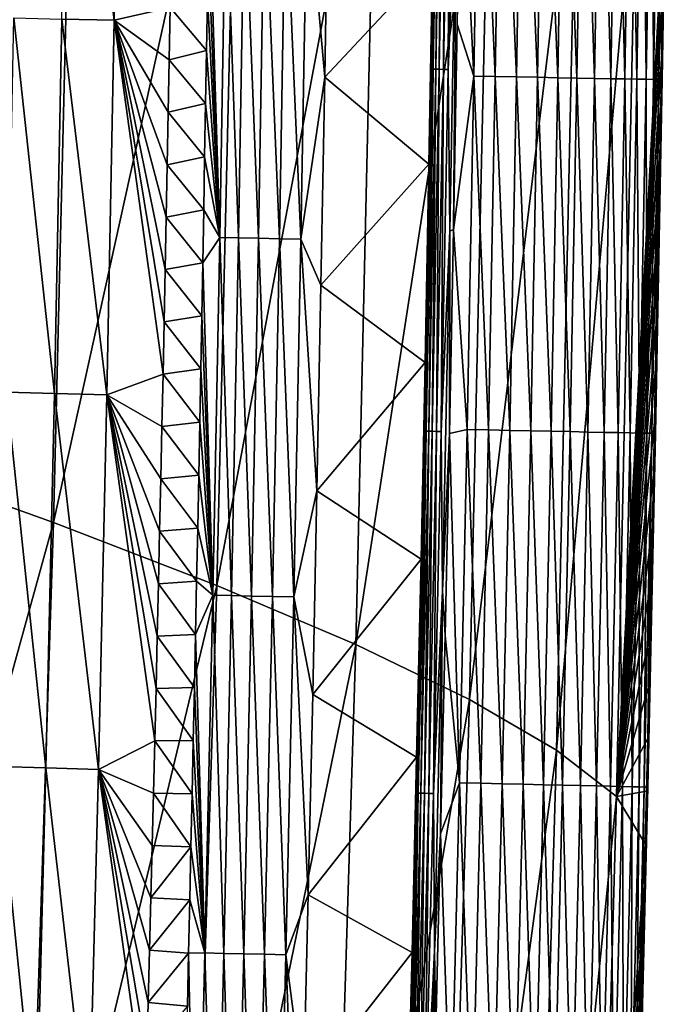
# Model space of a CAD drawing. Header units: millimetres. Extents: x -300 to 300, y -500 to 500.
# Tile 526 of 656: x 285 to 299, y -90 to -69. Entities that reach past the tile are written whole.
import ezdxf

# ---------------------------------------------------------------- set-up
doc = ezdxf.new("R2010")
doc.units = ezdxf.units.MM
doc.header["$LTSCALE"] = 81.481481
for name, color, linetype in [('19', 7, 'CONTINUOUS'), ('23', 7, 'CONTINUOUS'), ('26', 7, 'CONTINUOUS'), ('27', 7, 'CONTINUOUS'), ('29', 7, 'CONTINUOUS'), ('30', 7, 'CONTINUOUS'), ('32', 7, 'CONTINUOUS')]:
    doc.layers.add(name, color=color, linetype=linetype)

msp = doc.modelspace()

# ---------------------------------------------------------------- linework, layer by layer
at = {"layer": '19', "color": 7, "linetype": 'CONTINUOUS'}
for points in [[(282.11, -78.382, 34.257), (286.609, -60.705, 30.606), (282.576, -59.594, 34.215), (282.11, -78.382, 34.257)], [(286.145, -79.83, 30.645), (286.609, -60.705, 30.606), (282.11, -78.382, 34.257), (286.145, -79.83, 30.645)], [(286.145, -79.83, 30.645), (290.131, -61.751, 26.805), (286.609, -60.705, 30.606), (286.145, -79.83, 30.645)], [(289.671, -81.193, 26.839), (290.131, -61.751, 26.805), (286.145, -79.83, 30.645), (289.671, -81.193, 26.839)], [(289.671, -81.193, 26.839), (293.123, -62.732, 22.805), (290.131, -61.751, 26.805), (289.671, -81.193, 26.839)], [(292.668, -82.468, 22.835), (293.123, -62.732, 22.805), (289.671, -81.193, 26.839), (292.668, -82.468, 22.835)], [(292.668, -82.468, 22.835), (295.564, -63.646, 18.602), (293.123, -62.732, 22.805), (292.668, -82.468, 22.835)], [(295.117, -83.653, 18.627), (295.564, -63.646, 18.602), (292.668, -82.468, 22.835), (295.117, -83.653, 18.627)], [(295.117, -83.653, 18.627), (297.436, -64.491, 14.191), (295.564, -63.646, 18.602), (295.117, -83.653, 18.627)], [(296.999, -84.747, 14.21), (297.436, -64.491, 14.191), (295.117, -83.653, 18.627), (296.999, -84.747, 14.21)], [(296.999, -84.747, 14.21), (298.72, -65.265, 9.567), (297.436, -64.491, 14.191), (296.999, -84.747, 14.21)], [(298.295, -85.747, 9.579), (298.72, -65.265, 9.567), (296.999, -84.747, 14.21), (298.295, -85.747, 9.579)], [(298.72, -65.265, 9.567), (298.295, -85.747, 9.579), (299.327, -66.268, 5.478), (298.72, -65.265, 9.567)], [(299.327, -66.268, 5.478), (298.295, -85.747, 9.579), (299.307, -67.408, 5.479), (299.327, -66.268, 5.478)], [(299.307, -67.408, 5.479), (298.295, -85.747, 9.579), (299.287, -68.548, 5.481), (299.307, -67.408, 5.479)], [(299.287, -68.548, 5.481), (298.295, -85.747, 9.579), (299.267, -69.688, 5.482), (299.287, -68.548, 5.481)], [(299.267, -69.688, 5.482), (298.295, -85.747, 9.579), (299.246, -70.828, 5.483), (299.267, -69.688, 5.482)], [(299.246, -70.828, 5.483), (298.295, -85.747, 9.579), (299.225, -71.968, 5.484), (299.246, -70.828, 5.483)], [(299.225, -71.968, 5.484), (298.295, -85.747, 9.579), (299.203, -73.107, 5.486), (299.225, -71.968, 5.484)], [(299.203, -73.107, 5.486), (298.295, -85.747, 9.579), (299.181, -74.246, 5.487), (299.203, -73.107, 5.486)], [(299.181, -74.246, 5.487), (298.295, -85.747, 9.579), (299.159, -75.385, 5.489), (299.181, -74.246, 5.487)], [(299.159, -75.385, 5.489), (298.295, -85.747, 9.579), (299.136, -76.524, 5.49), (299.159, -75.385, 5.489)], [(299.136, -76.524, 5.49), (298.295, -85.747, 9.579), (299.113, -77.663, 5.491), (299.136, -76.524, 5.49)], [(299.113, -77.663, 5.491), (298.295, -85.747, 9.579), (299.089, -78.802, 5.493), (299.113, -77.663, 5.491)], [(281.501, -96.642, 34.31), (286.145, -79.83, 30.645), (282.11, -78.382, 34.257), (281.501, -96.642, 34.31)], [(299.089, -78.802, 5.493), (298.295, -85.747, 9.579), (299.065, -79.941, 5.494), (299.089, -78.802, 5.493)], [(285.539, -98.411, 30.694), (286.145, -79.83, 30.645), (281.501, -96.642, 34.31), (285.539, -98.411, 30.694)], [(285.539, -98.411, 30.694), (289.671, -81.193, 26.839), (286.145, -79.83, 30.645), (285.539, -98.411, 30.694)], [(299.065, -79.941, 5.494), (298.295, -85.747, 9.579), (299.041, -81.079, 5.496), (299.065, -79.941, 5.494)], [(289.069, -100.074, 26.883), (289.671, -81.193, 26.839), (285.539, -98.411, 30.694), (289.069, -100.074, 26.883)], [(289.069, -100.074, 26.883), (292.668, -82.468, 22.835), (289.671, -81.193, 26.839), (289.069, -100.074, 26.883)], [(299.041, -81.079, 5.496), (298.295, -85.747, 9.579), (299.016, -82.217, 5.497), (299.041, -81.079, 5.496)], [(299.016, -82.217, 5.497), (298.295, -85.747, 9.579), (298.991, -83.355, 5.499), (299.016, -82.217, 5.497)], [(292.074, -101.628, 22.873), (292.668, -82.468, 22.835), (289.069, -100.074, 26.883), (292.074, -101.628, 22.873)], [(292.074, -101.628, 22.873), (295.117, -83.653, 18.627), (292.668, -82.468, 22.835), (292.074, -101.628, 22.873)], [(298.991, -83.355, 5.499), (298.295, -85.747, 9.579), (298.965, -84.493, 5.5), (298.991, -83.355, 5.499)], [(294.532, -103.07, 18.658), (295.117, -83.653, 18.627), (292.074, -101.628, 22.873), (294.532, -103.07, 18.658)], [(294.532, -103.07, 18.658), (296.999, -84.747, 14.21), (295.117, -83.653, 18.627), (294.532, -103.07, 18.658)], [(298.965, -84.493, 5.5), (298.295, -85.747, 9.579), (298.938, -85.631, 5.502), (298.965, -84.493, 5.5)], [(296.427, -104.397, 14.234), (296.999, -84.747, 14.21), (294.532, -103.07, 18.658), (296.427, -104.397, 14.234)], [(296.427, -104.397, 14.234), (298.295, -85.747, 9.579), (296.999, -84.747, 14.21), (296.427, -104.397, 14.234)], [(298.938, -85.631, 5.502), (298.295, -85.747, 9.579), (298.912, -86.769, 5.504), (298.938, -85.631, 5.502)], [(297.737, -105.607, 9.594), (298.295, -85.747, 9.579), (296.427, -104.397, 14.234), (297.737, -105.607, 9.594)], [(298.295, -85.747, 9.579), (297.737, -105.607, 9.594), (298.912, -86.769, 5.504), (298.295, -85.747, 9.579)], [(298.912, -86.769, 5.504), (297.737, -105.607, 9.594), (298.885, -87.906, 5.505), (298.912, -86.769, 5.504)], [(298.885, -87.906, 5.505), (297.737, -105.607, 9.594), (298.857, -89.044, 5.507), (298.885, -87.906, 5.505)], [(298.857, -89.044, 5.507), (297.737, -105.607, 9.594), (298.829, -90.181, 5.509), (298.857, -89.044, 5.507)], [(298.829, -90.181, 5.509), (297.737, -105.607, 9.594), (298.801, -91.318, 5.51), (298.829, -90.181, 5.509)]]:
    msp.add_3dface(points, dxfattribs=at)
at = {"layer": '23', "color": 7, "linetype": 'CONTINUOUS'}
for points in [[(289.446, -69.642, 1.427), (288.664, -68.712, 2.092), (289.465, -68.497, 1.427), (289.446, -69.642, 1.427)], [(288.643, -69.843, 2.093), (288.664, -68.712, 2.092), (289.446, -69.642, 1.427), (288.643, -69.843, 2.093)], [(289.426, -70.787, 1.427), (288.643, -69.843, 2.093), (289.446, -69.642, 1.427), (289.426, -70.787, 1.427)], [(288.622, -70.974, 2.094), (288.643, -69.843, 2.093), (289.426, -70.787, 1.427), (288.622, -70.974, 2.094)], [(289.406, -71.933, 1.426), (288.622, -70.974, 2.094), (289.426, -70.787, 1.427), (289.406, -71.933, 1.426)], [(288.6, -72.106, 2.095), (288.622, -70.974, 2.094), (289.406, -71.933, 1.426), (288.6, -72.106, 2.095)], [(289.386, -73.078, 1.426), (288.6, -72.106, 2.095), (289.406, -71.933, 1.426), (289.386, -73.078, 1.426)], [(288.577, -73.237, 2.096), (288.6, -72.106, 2.095), (289.386, -73.078, 1.426), (288.577, -73.237, 2.096)], [(289.366, -74.224, 1.425), (288.577, -73.237, 2.096), (289.386, -73.078, 1.426), (289.366, -74.224, 1.425)], [(288.555, -74.368, 2.098), (288.577, -73.237, 2.096), (289.366, -74.224, 1.425), (288.555, -74.368, 2.098)], [(288.531, -75.499, 2.099), (288.555, -74.368, 2.098), (289.345, -75.37, 1.425), (288.531, -75.499, 2.099)], [(289.345, -75.37, 1.425), (288.555, -74.368, 2.098), (289.366, -74.224, 1.425), (289.345, -75.37, 1.425)], [(289.323, -76.516, 1.424), (288.531, -75.499, 2.099), (289.345, -75.37, 1.425), (289.323, -76.516, 1.424)], [(288.508, -76.63, 2.1), (288.531, -75.499, 2.099), (289.323, -76.516, 1.424), (288.508, -76.63, 2.1)], [(289.301, -77.662, 1.424), (288.508, -76.63, 2.1), (289.323, -76.516, 1.424), (289.301, -77.662, 1.424)], [(288.484, -77.761, 2.101), (288.508, -76.63, 2.1), (289.301, -77.662, 1.424), (288.484, -77.761, 2.101)], [(288.459, -78.891, 2.103), (288.484, -77.761, 2.101), (289.279, -78.808, 1.423), (288.459, -78.891, 2.103)], [(289.279, -78.808, 1.423), (288.484, -77.761, 2.101), (289.301, -77.662, 1.424), (289.279, -78.808, 1.423)], [(289.256, -79.954, 1.423), (288.459, -78.891, 2.103), (289.279, -78.808, 1.423), (289.256, -79.954, 1.423)], [(288.434, -80.022, 2.104), (288.459, -78.891, 2.103), (289.256, -79.954, 1.423), (288.434, -80.022, 2.104)], [(288.409, -81.153, 2.105), (288.434, -80.022, 2.104), (289.233, -81.1, 1.422), (288.409, -81.153, 2.105)], [(289.233, -81.1, 1.422), (288.434, -80.022, 2.104), (289.256, -79.954, 1.423), (289.233, -81.1, 1.422)], [(288.383, -82.283, 2.107), (288.409, -81.153, 2.105), (289.21, -82.247, 1.422), (288.383, -82.283, 2.107)], [(289.21, -82.247, 1.422), (288.409, -81.153, 2.105), (289.233, -81.1, 1.422), (289.21, -82.247, 1.422)], [(289.186, -83.393, 1.421), (288.383, -82.283, 2.107), (289.21, -82.247, 1.422), (289.186, -83.393, 1.421)], [(288.357, -83.414, 2.108), (288.383, -82.283, 2.107), (289.186, -83.393, 1.421), (288.357, -83.414, 2.108)], [(288.33, -84.544, 2.109), (288.357, -83.414, 2.108), (289.161, -84.54, 1.421), (288.33, -84.544, 2.109)], [(289.161, -84.54, 1.421), (288.357, -83.414, 2.108), (289.186, -83.393, 1.421), (289.161, -84.54, 1.421)], [(288.303, -85.675, 2.111), (288.33, -84.544, 2.109), (289.137, -85.687, 1.42), (288.303, -85.675, 2.111)], [(289.137, -85.687, 1.42), (288.33, -84.544, 2.109), (289.161, -84.54, 1.421), (289.137, -85.687, 1.42)], [(288.276, -86.805, 2.112), (288.303, -85.675, 2.111), (289.111, -86.834, 1.42), (288.276, -86.805, 2.112)], [(289.111, -86.834, 1.42), (288.303, -85.675, 2.111), (289.137, -85.687, 1.42), (289.111, -86.834, 1.42)], [(288.248, -87.935, 2.114), (288.276, -86.805, 2.112), (289.111, -86.834, 1.42), (288.248, -87.935, 2.114)], [(289.086, -87.981, 1.419), (288.248, -87.935, 2.114), (289.111, -86.834, 1.42), (289.086, -87.981, 1.419)], [(288.219, -89.065, 2.115), (288.248, -87.935, 2.114), (289.086, -87.981, 1.419), (288.219, -89.065, 2.115)], [(289.06, -89.128, 1.418), (288.219, -89.065, 2.115), (289.086, -87.981, 1.419), (289.06, -89.128, 1.418)], [(288.19, -90.195, 2.116), (288.219, -89.065, 2.115), (289.06, -89.128, 1.418), (288.19, -90.195, 2.116)], [(289.033, -90.275, 1.418), (288.19, -90.195, 2.116), (289.06, -89.128, 1.418), (289.033, -90.275, 1.418)], [(288.161, -91.325, 2.118), (288.19, -90.195, 2.116), (289.033, -90.275, 1.418), (288.161, -91.325, 2.118)]]:
    msp.add_3dface(points, dxfattribs=at)
at = {"layer": '26', "color": 7, "linetype": 'CONTINUOUS'}
for points in [[(286.464, -60.873, 4.384), (287.457, -68.988, 3.179), (286.324, -68.961, 4.387), (286.464, -60.873, 4.384)], [(287.597, -60.896, 3.174), (287.457, -68.988, 3.179), (286.464, -60.873, 4.384), (287.597, -60.896, 3.174)], [(287.597, -60.896, 3.174), (288.664, -68.712, 2.092), (287.457, -68.988, 3.179), (287.597, -60.896, 3.174)], [(288.664, -68.712, 2.092), (288.643, -69.843, 2.093), (287.457, -68.988, 3.179), (288.664, -68.712, 2.092)], [(285.292, -68.936, 5.688), (286.163, -77.047, 4.39), (285.13, -77.018, 5.689), (285.292, -68.936, 5.688)], [(286.324, -68.961, 4.387), (286.163, -77.047, 4.39), (285.292, -68.936, 5.688), (286.324, -68.961, 4.387)], [(286.324, -68.961, 4.387), (287.296, -77.078, 3.185), (286.163, -77.047, 4.39), (286.324, -68.961, 4.387)], [(287.457, -68.988, 3.179), (287.296, -77.078, 3.185), (286.324, -68.961, 4.387), (287.457, -68.988, 3.179)], [(287.457, -68.988, 3.179), (288.508, -76.63, 2.1), (287.296, -77.078, 3.185), (287.457, -68.988, 3.179)], [(288.643, -69.843, 2.093), (288.622, -70.974, 2.094), (287.457, -68.988, 3.179), (288.643, -69.843, 2.093)], [(288.622, -70.974, 2.094), (288.6, -72.106, 2.095), (287.457, -68.988, 3.179), (288.622, -70.974, 2.094)], [(288.6, -72.106, 2.095), (288.577, -73.237, 2.096), (287.457, -68.988, 3.179), (288.6, -72.106, 2.095)], [(288.577, -73.237, 2.096), (288.555, -74.368, 2.098), (287.457, -68.988, 3.179), (288.577, -73.237, 2.096)], [(288.555, -74.368, 2.098), (288.531, -75.499, 2.099), (287.457, -68.988, 3.179), (288.555, -74.368, 2.098)], [(288.531, -75.499, 2.099), (288.508, -76.63, 2.1), (287.457, -68.988, 3.179), (288.531, -75.499, 2.099)], [(288.508, -76.63, 2.1), (288.484, -77.761, 2.101), (287.296, -77.078, 3.185), (288.508, -76.63, 2.1)], [(285.13, -77.018, 5.689), (285.979, -85.131, 4.394), (284.945, -85.098, 5.689), (285.13, -77.018, 5.689)], [(286.163, -77.047, 4.39), (285.979, -85.131, 4.394), (285.13, -77.018, 5.689), (286.163, -77.047, 4.39)], [(286.163, -77.047, 4.39), (287.113, -85.165, 3.192), (285.979, -85.131, 4.394), (286.163, -77.047, 4.39)], [(287.296, -77.078, 3.185), (287.113, -85.165, 3.192), (286.163, -77.047, 4.39), (287.296, -77.078, 3.185)], [(287.296, -77.078, 3.185), (288.33, -84.544, 2.109), (287.113, -85.165, 3.192), (287.296, -77.078, 3.185)], [(288.484, -77.761, 2.101), (288.459, -78.891, 2.103), (287.296, -77.078, 3.185), (288.484, -77.761, 2.101)], [(288.459, -78.891, 2.103), (288.434, -80.022, 2.104), (287.296, -77.078, 3.185), (288.459, -78.891, 2.103)], [(288.434, -80.022, 2.104), (288.409, -81.153, 2.105), (287.296, -77.078, 3.185), (288.434, -80.022, 2.104)], [(288.409, -81.153, 2.105), (288.383, -82.283, 2.107), (287.296, -77.078, 3.185), (288.409, -81.153, 2.105)], [(288.383, -82.283, 2.107), (288.357, -83.414, 2.108), (287.296, -77.078, 3.185), (288.383, -82.283, 2.107)], [(288.357, -83.414, 2.108), (288.33, -84.544, 2.109), (287.296, -77.078, 3.185), (288.357, -83.414, 2.108)], [(288.33, -84.544, 2.109), (288.303, -85.675, 2.111), (287.113, -85.165, 3.192), (288.33, -84.544, 2.109)], [(284.945, -85.098, 5.689), (285.772, -93.212, 4.398), (284.737, -93.175, 5.69), (284.945, -85.098, 5.689)], [(285.979, -85.131, 4.394), (285.772, -93.212, 4.398), (284.945, -85.098, 5.689), (285.979, -85.131, 4.394)], [(285.979, -85.131, 4.394), (286.906, -93.251, 3.199), (285.772, -93.212, 4.398), (285.979, -85.131, 4.394)], [(287.113, -85.165, 3.192), (286.906, -93.251, 3.199), (285.979, -85.131, 4.394), (287.113, -85.165, 3.192)], [(287.113, -85.165, 3.192), (288.131, -92.455, 2.119), (286.906, -93.251, 3.199), (287.113, -85.165, 3.192)], [(288.303, -85.675, 2.111), (288.276, -86.805, 2.112), (287.113, -85.165, 3.192), (288.303, -85.675, 2.111)], [(288.276, -86.805, 2.112), (288.248, -87.935, 2.114), (287.113, -85.165, 3.192), (288.276, -86.805, 2.112)], [(288.248, -87.935, 2.114), (288.219, -89.065, 2.115), (287.113, -85.165, 3.192), (288.248, -87.935, 2.114)], [(288.219, -89.065, 2.115), (288.19, -90.195, 2.116), (287.113, -85.165, 3.192), (288.219, -89.065, 2.115)], [(288.19, -90.195, 2.116), (288.161, -91.325, 2.118), (287.113, -85.165, 3.192), (288.19, -90.195, 2.116)], [(288.161, -91.325, 2.118), (288.131, -92.455, 2.119), (287.113, -85.165, 3.192), (288.161, -91.325, 2.118)]]:
    msp.add_3dface(points, dxfattribs=at)
at = {"layer": '27', "color": 7, "linetype": 'CONTINUOUS'}
for points in [[(295.215, -70.195, 0.088), (294.932, -64.579, 0.031), (295.344, -62.564, 0.088), (295.215, -70.195, 0.088)], [(295.215, -70.195, 0.088), (295.344, -62.564, 0.088), (295.675, -70.203, 0.199), (295.215, -70.195, 0.088)], [(295.675, -70.203, 0.199), (295.344, -62.564, 0.088), (295.803, -62.571, 0.198), (295.675, -70.203, 0.199)], [(295.675, -70.203, 0.199), (295.803, -62.571, 0.198), (296.135, -70.211, 0.357), (295.675, -70.203, 0.199)], [(296.135, -70.211, 0.357), (295.803, -62.571, 0.198), (296.262, -62.578, 0.356), (296.135, -70.211, 0.357)], [(296.135, -70.211, 0.357), (296.262, -62.578, 0.356), (296.587, -70.219, 0.564), (296.135, -70.211, 0.357)], [(296.587, -70.219, 0.564), (296.262, -62.578, 0.356), (296.714, -62.585, 0.563), (296.587, -70.219, 0.564)], [(296.587, -70.219, 0.564), (296.714, -62.585, 0.563), (297.023, -70.227, 0.82), (296.587, -70.219, 0.564)], [(297.023, -70.227, 0.82), (296.714, -62.585, 0.563), (297.15, -62.592, 0.818), (297.023, -70.227, 0.82)], [(297.023, -70.227, 0.82), (297.15, -62.592, 0.818), (297.437, -70.235, 1.123), (297.023, -70.227, 0.82)], [(297.437, -70.235, 1.123), (297.15, -62.592, 0.818), (297.564, -62.599, 1.121), (297.437, -70.235, 1.123)], [(297.437, -70.235, 1.123), (297.564, -62.599, 1.121), (297.82, -70.242, 1.469), (297.437, -70.235, 1.123)], [(297.82, -70.242, 1.469), (297.564, -62.599, 1.121), (297.947, -62.605, 1.467), (297.82, -70.242, 1.469)], [(297.82, -70.242, 1.469), (297.947, -62.605, 1.467), (298.167, -70.248, 1.855), (297.82, -70.242, 1.469)], [(298.167, -70.248, 1.855), (297.947, -62.605, 1.467), (298.293, -62.61, 1.851), (298.167, -70.248, 1.855)], [(298.167, -70.248, 1.855), (298.293, -62.61, 1.851), (298.47, -70.253, 2.272), (298.167, -70.248, 1.855)], [(298.47, -70.253, 2.272), (298.293, -62.61, 1.851), (298.597, -62.615, 2.268), (298.47, -70.253, 2.272)], [(298.47, -70.253, 2.272), (298.597, -62.615, 2.268), (298.727, -70.258, 2.716), (298.47, -70.253, 2.272)], [(298.727, -70.258, 2.716), (298.597, -62.615, 2.268), (298.854, -62.619, 2.711), (298.727, -70.258, 2.716)], [(298.727, -70.258, 2.716), (298.854, -62.619, 2.711), (298.935, -70.262, 3.176), (298.727, -70.258, 2.716)], [(298.935, -70.262, 3.176), (298.854, -62.619, 2.711), (299.062, -62.622, 3.171), (298.935, -70.262, 3.176)], [(298.935, -70.262, 3.176), (299.062, -62.622, 3.171), (299.093, -70.265, 3.647), (298.935, -70.262, 3.176)], [(299.093, -70.265, 3.647), (299.062, -62.622, 3.171), (299.221, -62.625, 3.64), (299.093, -70.265, 3.647)], [(299.093, -70.265, 3.647), (299.221, -62.625, 3.64), (299.202, -70.267, 4.119), (299.093, -70.265, 3.647)], [(299.202, -70.267, 4.119), (299.221, -62.625, 3.64), (299.33, -62.626, 4.112), (299.202, -70.267, 4.119)], [(299.202, -70.267, 4.119), (299.33, -62.626, 4.112), (299.263, -70.268, 4.587), (299.202, -70.267, 4.119)], [(299.263, -70.268, 4.587), (299.33, -62.626, 4.112), (299.391, -62.627, 4.58), (299.263, -70.268, 4.587)], [(299.28, -70.268, 5.044), (299.263, -70.268, 4.587), (299.391, -62.627, 4.58), (299.28, -70.268, 5.044)], [(299.287, -68.548, 5.481), (299.267, -69.688, 5.482), (299.409, -62.627, 5.036), (299.287, -68.548, 5.481)], [(299.409, -62.627, 5.036), (299.267, -69.688, 5.482), (299.28, -70.268, 5.044), (299.409, -62.627, 5.036)], [(299.409, -62.627, 5.036), (299.28, -70.268, 5.044), (299.391, -62.627, 4.58), (299.409, -62.627, 5.036)], [(294.855, -69.07, 0.031), (294.932, -64.579, 0.031), (295.215, -70.195, 0.088), (294.855, -69.07, 0.031)], [(294.773, -73.514, 0.031), (294.855, -69.07, 0.031), (295.215, -70.195, 0.088), (294.773, -73.514, 0.031)], [(299.267, -69.688, 5.482), (299.246, -70.828, 5.483), (299.28, -70.268, 5.044), (299.267, -69.688, 5.482)], [(295.069, -77.824, 0.088), (294.773, -73.514, 0.031), (295.215, -70.195, 0.088), (295.069, -77.824, 0.088)], [(295.069, -77.824, 0.088), (295.215, -70.195, 0.088), (295.529, -77.833, 0.199), (295.069, -77.824, 0.088)], [(295.529, -77.833, 0.199), (295.215, -70.195, 0.088), (295.675, -70.203, 0.199), (295.529, -77.833, 0.199)], [(295.529, -77.833, 0.199), (295.675, -70.203, 0.199), (295.989, -77.843, 0.357), (295.529, -77.833, 0.199)], [(295.989, -77.843, 0.357), (295.675, -70.203, 0.199), (296.135, -70.211, 0.357), (295.989, -77.843, 0.357)], [(295.989, -77.843, 0.357), (296.135, -70.211, 0.357), (296.442, -77.852, 0.565), (295.989, -77.843, 0.357)], [(296.442, -77.852, 0.565), (296.135, -70.211, 0.357), (296.587, -70.219, 0.564), (296.442, -77.852, 0.565)], [(296.442, -77.852, 0.565), (296.587, -70.219, 0.564), (296.879, -77.861, 0.821), (296.442, -77.852, 0.565)], [(296.879, -77.861, 0.821), (296.587, -70.219, 0.564), (297.023, -70.227, 0.82), (296.879, -77.861, 0.821)], [(296.879, -77.861, 0.821), (297.023, -70.227, 0.82), (297.293, -77.87, 1.125), (296.879, -77.861, 0.821)], [(297.293, -77.87, 1.125), (297.023, -70.227, 0.82), (297.437, -70.235, 1.123), (297.293, -77.87, 1.125)], [(297.293, -77.87, 1.125), (297.437, -70.235, 1.123), (297.676, -77.878, 1.472), (297.293, -77.87, 1.125)], [(297.676, -77.878, 1.472), (297.437, -70.235, 1.123), (297.82, -70.242, 1.469), (297.676, -77.878, 1.472)], [(297.676, -77.878, 1.472), (297.82, -70.242, 1.469), (298.022, -77.885, 1.859), (297.676, -77.878, 1.472)], [(298.022, -77.885, 1.859), (297.82, -70.242, 1.469), (298.167, -70.248, 1.855), (298.022, -77.885, 1.859)], [(298.022, -77.885, 1.859), (298.167, -70.248, 1.855), (298.326, -77.891, 2.277), (298.022, -77.885, 1.859)], [(298.326, -77.891, 2.277), (298.167, -70.248, 1.855), (298.47, -70.253, 2.272), (298.326, -77.891, 2.277)], [(298.326, -77.891, 2.277), (298.47, -70.253, 2.272), (298.583, -77.896, 2.721), (298.326, -77.891, 2.277)], [(298.583, -77.896, 2.721), (298.47, -70.253, 2.272), (298.727, -70.258, 2.716), (298.583, -77.896, 2.721)], [(298.583, -77.896, 2.721), (298.727, -70.258, 2.716), (298.79, -77.9, 3.183), (298.583, -77.896, 2.721)], [(298.79, -77.9, 3.183), (298.727, -70.258, 2.716), (298.935, -70.262, 3.176), (298.79, -77.9, 3.183)], [(298.79, -77.9, 3.183), (298.935, -70.262, 3.176), (298.948, -77.904, 3.654), (298.79, -77.9, 3.183)], [(298.948, -77.904, 3.654), (298.935, -70.262, 3.176), (299.093, -70.265, 3.647), (298.948, -77.904, 3.654)], [(298.948, -77.904, 3.654), (299.093, -70.265, 3.647), (299.055, -77.906, 4.127), (298.948, -77.904, 3.654)], [(299.055, -77.906, 4.127), (299.093, -70.265, 3.647), (299.202, -70.267, 4.119), (299.055, -77.906, 4.127)], [(299.055, -77.906, 4.127), (299.202, -70.267, 4.119), (299.116, -77.907, 4.596), (299.055, -77.906, 4.127)], [(299.136, -76.524, 5.49), (299.113, -77.663, 5.491), (299.28, -70.268, 5.044), (299.136, -76.524, 5.49)], [(299.28, -70.268, 5.044), (299.113, -77.663, 5.491), (299.132, -77.907, 5.053), (299.28, -70.268, 5.044)], [(299.116, -77.907, 4.596), (299.202, -70.267, 4.119), (299.263, -70.268, 4.587), (299.116, -77.907, 4.596)], [(299.132, -77.907, 5.053), (299.116, -77.907, 4.596), (299.263, -70.268, 4.587), (299.132, -77.907, 5.053)], [(299.28, -70.268, 5.044), (299.132, -77.907, 5.053), (299.263, -70.268, 4.587), (299.28, -70.268, 5.044)], [(299.159, -75.385, 5.489), (299.136, -76.524, 5.49), (299.28, -70.268, 5.044), (299.159, -75.385, 5.489)], [(299.181, -74.246, 5.487), (299.159, -75.385, 5.489), (299.28, -70.268, 5.044), (299.181, -74.246, 5.487)], [(299.203, -73.107, 5.486), (299.181, -74.246, 5.487), (299.28, -70.268, 5.044), (299.203, -73.107, 5.486)], [(299.225, -71.968, 5.484), (299.203, -73.107, 5.486), (299.28, -70.268, 5.044), (299.225, -71.968, 5.484)], [(299.246, -70.828, 5.483), (299.225, -71.968, 5.484), (299.28, -70.268, 5.044), (299.246, -70.828, 5.483)], [(294.686, -77.912, 0.031), (294.773, -73.514, 0.031), (295.069, -77.824, 0.088), (294.686, -77.912, 0.031)], [(299.113, -77.663, 5.491), (299.089, -78.802, 5.493), (299.132, -77.907, 5.053), (299.113, -77.663, 5.491)], [(294.593, -82.263, 0.031), (294.686, -77.912, 0.031), (294.903, -85.452, 0.089), (294.593, -82.263, 0.031)], [(294.903, -85.452, 0.089), (294.686, -77.912, 0.031), (295.069, -77.824, 0.088), (294.903, -85.452, 0.089)], [(294.903, -85.452, 0.089), (295.069, -77.824, 0.088), (295.364, -85.463, 0.199), (294.903, -85.452, 0.089)], [(295.364, -85.463, 0.199), (295.069, -77.824, 0.088), (295.529, -77.833, 0.199), (295.364, -85.463, 0.199)], [(295.364, -85.463, 0.199), (295.529, -77.833, 0.199), (295.825, -85.473, 0.358), (295.364, -85.463, 0.199)], [(295.825, -85.473, 0.358), (295.529, -77.833, 0.199), (295.989, -77.843, 0.357), (295.825, -85.473, 0.358)], [(295.825, -85.473, 0.358), (295.989, -77.843, 0.357), (296.278, -85.484, 0.566), (295.825, -85.473, 0.358)], [(296.278, -85.484, 0.566), (295.989, -77.843, 0.357), (296.442, -77.852, 0.565), (296.278, -85.484, 0.566)], [(296.278, -85.484, 0.566), (296.442, -77.852, 0.565), (296.715, -85.494, 0.823), (296.278, -85.484, 0.566)], [(296.715, -85.494, 0.823), (296.442, -77.852, 0.565), (296.879, -77.861, 0.821), (296.715, -85.494, 0.823)], [(296.715, -85.494, 0.823), (296.879, -77.861, 0.821), (297.129, -85.504, 1.128), (296.715, -85.494, 0.823)], [(297.129, -85.504, 1.128), (296.879, -77.861, 0.821), (297.293, -77.87, 1.125), (297.129, -85.504, 1.128)], [(297.129, -85.504, 1.128), (297.293, -77.87, 1.125), (297.513, -85.512, 1.476), (297.129, -85.504, 1.128)], [(297.513, -85.512, 1.476), (297.293, -77.87, 1.125), (297.676, -77.878, 1.472), (297.513, -85.512, 1.476)], [(297.513, -85.512, 1.476), (297.676, -77.878, 1.472), (297.859, -85.52, 1.863), (297.513, -85.512, 1.476)], [(297.859, -85.52, 1.863), (297.676, -77.878, 1.472), (298.022, -77.885, 1.859), (297.859, -85.52, 1.863)], [(297.859, -85.52, 1.863), (298.022, -77.885, 1.859), (298.163, -85.527, 2.282), (297.859, -85.52, 1.863)], [(298.163, -85.527, 2.282), (298.022, -77.885, 1.859), (298.326, -77.891, 2.277), (298.163, -85.527, 2.282)], [(298.163, -85.527, 2.282), (298.326, -77.891, 2.277), (298.419, -85.533, 2.727), (298.163, -85.527, 2.282)], [(298.419, -85.533, 2.727), (298.326, -77.891, 2.277), (298.583, -77.896, 2.721), (298.419, -85.533, 2.727)], [(298.419, -85.533, 2.727), (298.583, -77.896, 2.721), (298.627, -85.538, 3.19), (298.419, -85.533, 2.727)], [(298.627, -85.538, 3.19), (298.583, -77.896, 2.721), (298.79, -77.9, 3.183), (298.627, -85.538, 3.19)], [(298.627, -85.538, 3.19), (298.79, -77.9, 3.183), (298.783, -85.542, 3.662), (298.627, -85.538, 3.19)], [(298.783, -85.542, 3.662), (298.79, -77.9, 3.183), (298.948, -77.904, 3.654), (298.783, -85.542, 3.662)], [(298.783, -85.542, 3.662), (298.948, -77.904, 3.654), (298.89, -85.544, 4.136), (298.783, -85.542, 3.662)], [(298.89, -85.544, 4.136), (298.948, -77.904, 3.654), (299.055, -77.906, 4.127), (298.89, -85.544, 4.136)], [(298.89, -85.544, 4.136), (299.055, -77.906, 4.127), (298.95, -85.546, 4.605), (298.89, -85.544, 4.136)], [(298.95, -85.546, 4.605), (299.055, -77.906, 4.127), (299.116, -77.907, 4.596), (298.95, -85.546, 4.605)], [(298.965, -85.546, 5.063), (298.95, -85.546, 4.605), (299.116, -77.907, 4.596), (298.965, -85.546, 5.063)], [(298.991, -83.355, 5.499), (298.965, -84.493, 5.5), (299.132, -77.907, 5.053), (298.991, -83.355, 5.499)], [(299.132, -77.907, 5.053), (298.965, -84.493, 5.5), (298.965, -85.546, 5.063), (299.132, -77.907, 5.053)], [(299.132, -77.907, 5.053), (298.965, -85.546, 5.063), (299.116, -77.907, 4.596), (299.132, -77.907, 5.053)], [(299.016, -82.217, 5.497), (298.991, -83.355, 5.499), (299.132, -77.907, 5.053), (299.016, -82.217, 5.497)], [(299.041, -81.079, 5.496), (299.016, -82.217, 5.497), (299.132, -77.907, 5.053), (299.041, -81.079, 5.496)], [(299.065, -79.941, 5.494), (299.041, -81.079, 5.496), (299.132, -77.907, 5.053), (299.065, -79.941, 5.494)], [(299.089, -78.802, 5.493), (299.065, -79.941, 5.494), (299.132, -77.907, 5.053), (299.089, -78.802, 5.493)], [(294.496, -86.552, 0.031), (294.593, -82.263, 0.031), (294.903, -85.452, 0.089), (294.496, -86.552, 0.031)], [(298.965, -84.493, 5.5), (298.938, -85.631, 5.502), (298.965, -85.546, 5.063), (298.965, -84.493, 5.5)], [(294.718, -93.079, 0.089), (294.496, -86.552, 0.031), (294.903, -85.452, 0.089), (294.718, -93.079, 0.089)], [(294.718, -93.079, 0.089), (294.903, -85.452, 0.089), (295.18, -93.091, 0.2), (294.718, -93.079, 0.089)], [(295.18, -93.091, 0.2), (294.903, -85.452, 0.089), (295.364, -85.463, 0.199), (295.18, -93.091, 0.2)], [(295.18, -93.091, 0.2), (295.364, -85.463, 0.199), (295.641, -93.103, 0.359), (295.18, -93.091, 0.2)], [(295.641, -93.103, 0.359), (295.364, -85.463, 0.199), (295.825, -85.473, 0.358), (295.641, -93.103, 0.359)], [(295.641, -93.103, 0.359), (295.825, -85.473, 0.358), (296.094, -93.114, 0.568), (295.641, -93.103, 0.359)], [(296.094, -93.114, 0.568), (295.825, -85.473, 0.358), (296.278, -85.484, 0.566), (296.094, -93.114, 0.568)], [(296.094, -93.114, 0.568), (296.278, -85.484, 0.566), (296.532, -93.126, 0.825), (296.094, -93.114, 0.568)], [(296.532, -93.126, 0.825), (296.278, -85.484, 0.566), (296.715, -85.494, 0.823), (296.532, -93.126, 0.825)], [(296.532, -93.126, 0.825), (296.715, -85.494, 0.823), (296.946, -93.136, 1.131), (296.532, -93.126, 0.825)], [(296.946, -93.136, 1.131), (296.715, -85.494, 0.823), (297.129, -85.504, 1.128), (296.946, -93.136, 1.131)], [(296.946, -93.136, 1.131), (297.129, -85.504, 1.128), (297.33, -93.146, 1.48), (296.946, -93.136, 1.131)], [(297.33, -93.146, 1.48), (297.129, -85.504, 1.128), (297.513, -85.512, 1.476), (297.33, -93.146, 1.48)], [(297.33, -93.146, 1.48), (297.513, -85.512, 1.476), (297.677, -93.155, 1.868), (297.33, -93.146, 1.48)], [(297.677, -93.155, 1.868), (297.513, -85.512, 1.476), (297.859, -85.52, 1.863), (297.677, -93.155, 1.868)], [(297.677, -93.155, 1.868), (297.859, -85.52, 1.863), (297.98, -93.163, 2.288), (297.677, -93.155, 1.868)], [(297.98, -93.163, 2.288), (297.859, -85.52, 1.863), (298.163, -85.527, 2.282), (297.98, -93.163, 2.288)], [(297.98, -93.163, 2.288), (298.163, -85.527, 2.282), (298.237, -93.17, 2.734), (297.98, -93.163, 2.288)], [(298.237, -93.17, 2.734), (298.163, -85.527, 2.282), (298.419, -85.533, 2.727), (298.237, -93.17, 2.734)], [(298.237, -93.17, 2.734), (298.419, -85.533, 2.727), (298.443, -93.175, 3.198), (298.237, -93.17, 2.734)], [(298.443, -93.175, 3.198), (298.419, -85.533, 2.727), (298.627, -85.538, 3.19), (298.443, -93.175, 3.198)], [(298.443, -93.175, 3.198), (298.627, -85.538, 3.19), (298.599, -93.179, 3.671), (298.443, -93.175, 3.198)], [(298.599, -93.179, 3.671), (298.627, -85.538, 3.19), (298.783, -85.542, 3.662), (298.599, -93.179, 3.671)], [(298.599, -93.179, 3.671), (298.783, -85.542, 3.662), (298.706, -93.182, 4.146), (298.599, -93.179, 3.671)], [(298.706, -93.182, 4.146), (298.783, -85.542, 3.662), (298.89, -85.544, 4.136), (298.706, -93.182, 4.146)], [(298.706, -93.182, 4.146), (298.89, -85.544, 4.136), (298.764, -93.183, 4.615), (298.706, -93.182, 4.146)], [(298.764, -93.183, 4.615), (298.89, -85.544, 4.136), (298.95, -85.546, 4.605), (298.764, -93.183, 4.615)], [(298.779, -93.184, 5.074), (298.764, -93.183, 4.615), (298.95, -85.546, 4.605), (298.779, -93.184, 5.074)], [(298.801, -91.318, 5.51), (298.772, -92.455, 5.512), (298.965, -85.546, 5.063), (298.801, -91.318, 5.51)], [(298.965, -85.546, 5.063), (298.772, -92.455, 5.512), (298.779, -93.184, 5.074), (298.965, -85.546, 5.063)], [(298.965, -85.546, 5.063), (298.779, -93.184, 5.074), (298.95, -85.546, 4.605), (298.965, -85.546, 5.063)], [(298.829, -90.181, 5.509), (298.801, -91.318, 5.51), (298.965, -85.546, 5.063), (298.829, -90.181, 5.509)], [(298.857, -89.044, 5.507), (298.829, -90.181, 5.509), (298.965, -85.546, 5.063), (298.857, -89.044, 5.507)], [(298.885, -87.906, 5.505), (298.857, -89.044, 5.507), (298.965, -85.546, 5.063), (298.885, -87.906, 5.505)], [(298.912, -86.769, 5.504), (298.885, -87.906, 5.505), (298.965, -85.546, 5.063), (298.912, -86.769, 5.504)], [(298.938, -85.631, 5.502), (298.912, -86.769, 5.504), (298.965, -85.546, 5.063), (298.938, -85.631, 5.502)], [(294.394, -90.771, 0.031), (294.496, -86.552, 0.031), (294.718, -93.079, 0.089), (294.394, -90.771, 0.031)]]:
    msp.add_3dface(points, dxfattribs=at)
at = {"layer": '29', "color": 7, "linetype": 'CONTINUOUS'}
for points in [[(291.997, -70.214, 0.5), (292.073, -65.674, 0.5), (294.324, -67.723, 0.5), (291.997, -70.214, 0.5)], [(294.245, -72.096, 0.5), (291.997, -70.214, 0.5), (294.324, -67.723, 0.5), (294.245, -72.096, 0.5)], [(291.915, -74.705, 0.5), (291.997, -70.214, 0.5), (294.245, -72.096, 0.5), (291.915, -74.705, 0.5)], [(294.162, -76.38, 0.5), (291.915, -74.705, 0.5), (294.245, -72.096, 0.5), (294.162, -76.38, 0.5)], [(291.829, -79.146, 0.5), (291.915, -74.705, 0.5), (294.162, -76.38, 0.5), (291.829, -79.146, 0.5)], [(294.074, -80.625, 0.5), (291.829, -79.146, 0.5), (294.162, -76.38, 0.5), (294.074, -80.625, 0.5)], [(291.737, -83.543, 0.5), (291.829, -79.146, 0.5), (294.074, -80.625, 0.5), (291.737, -83.543, 0.5)], [(293.979, -84.899, 0.5), (291.737, -83.543, 0.5), (294.074, -80.625, 0.5), (293.979, -84.899, 0.5)], [(291.64, -87.872, 0.5), (291.737, -83.543, 0.5), (293.979, -84.899, 0.5), (291.64, -87.872, 0.5)], [(293.88, -89.117, 0.5), (291.64, -87.872, 0.5), (293.979, -84.899, 0.5), (293.88, -89.117, 0.5)], [(291.539, -92.121, 0.5), (291.64, -87.872, 0.5), (293.88, -89.117, 0.5), (291.539, -92.121, 0.5)], [(293.777, -93.195, 0.5), (291.539, -92.121, 0.5), (293.88, -89.117, 0.5), (293.777, -93.195, 0.5)]]:
    msp.add_3dface(points, dxfattribs=at)
at = {"layer": '30', "color": 7, "linetype": 'CONTINUOUS'}
for points in [[(294.298, -70.043, 0.404), (294.399, -63.235, 0.5), (294.429, -62.226, 0.404), (294.298, -70.043, 0.404)], [(294.298, -70.043, 0.404), (294.429, -62.226, 0.404), (294.333, -70.043, 0.307), (294.298, -70.043, 0.404)], [(294.333, -70.043, 0.307), (294.429, -62.226, 0.404), (294.465, -62.227, 0.307), (294.333, -70.043, 0.307)], [(294.333, -70.043, 0.307), (294.465, -62.227, 0.307), (294.391, -70.044, 0.216), (294.333, -70.043, 0.307)], [(294.391, -70.044, 0.216), (294.465, -62.227, 0.307), (294.523, -62.228, 0.216), (294.391, -70.044, 0.216)], [(294.391, -70.044, 0.216), (294.523, -62.228, 0.216), (294.469, -70.046, 0.138), (294.391, -70.044, 0.216)], [(294.469, -70.046, 0.138), (294.523, -62.228, 0.216), (294.601, -62.229, 0.138), (294.469, -70.046, 0.138)], [(294.469, -70.046, 0.138), (294.601, -62.229, 0.138), (294.562, -70.047, 0.079), (294.469, -70.046, 0.138)], [(294.562, -70.047, 0.079), (294.601, -62.229, 0.138), (294.694, -62.23, 0.079), (294.562, -70.047, 0.079)], [(294.562, -70.047, 0.079), (294.694, -62.23, 0.079), (294.663, -70.049, 0.042), (294.562, -70.047, 0.079)], [(294.663, -70.049, 0.042), (294.694, -62.23, 0.079), (294.794, -62.232, 0.042), (294.663, -70.049, 0.042)], [(294.663, -70.049, 0.042), (294.794, -62.232, 0.042), (294.838, -65.763, 0.028), (294.663, -70.049, 0.042)], [(294.324, -67.723, 0.5), (294.399, -63.235, 0.5), (294.298, -70.043, 0.404), (294.324, -67.723, 0.5)], [(294.932, -64.579, 0.031), (294.855, -69.07, 0.031), (294.838, -65.763, 0.028), (294.932, -64.579, 0.031)], [(294.699, -73.535, 0.028), (294.663, -70.049, 0.042), (294.838, -65.763, 0.028), (294.699, -73.535, 0.028)], [(294.773, -73.514, 0.031), (294.699, -73.535, 0.028), (294.838, -65.763, 0.028), (294.773, -73.514, 0.031)], [(294.855, -69.07, 0.031), (294.773, -73.514, 0.031), (294.838, -65.763, 0.028), (294.855, -69.07, 0.031)], [(294.245, -72.096, 0.5), (294.324, -67.723, 0.5), (294.298, -70.043, 0.404), (294.245, -72.096, 0.5)], [(294.147, -77.859, 0.404), (294.245, -72.096, 0.5), (294.298, -70.043, 0.404), (294.147, -77.859, 0.404)], [(294.147, -77.859, 0.404), (294.298, -70.043, 0.404), (294.183, -77.859, 0.307), (294.147, -77.859, 0.404)], [(294.183, -77.859, 0.307), (294.298, -70.043, 0.404), (294.333, -70.043, 0.307), (294.183, -77.859, 0.307)], [(294.183, -77.859, 0.307), (294.333, -70.043, 0.307), (294.24, -77.86, 0.216), (294.183, -77.859, 0.307)], [(294.24, -77.86, 0.216), (294.333, -70.043, 0.307), (294.391, -70.044, 0.216), (294.24, -77.86, 0.216)], [(294.24, -77.86, 0.216), (294.391, -70.044, 0.216), (294.318, -77.862, 0.138), (294.24, -77.86, 0.216)], [(294.318, -77.862, 0.138), (294.391, -70.044, 0.216), (294.469, -70.046, 0.138), (294.318, -77.862, 0.138)], [(294.318, -77.862, 0.138), (294.469, -70.046, 0.138), (294.411, -77.864, 0.079), (294.318, -77.862, 0.138)], [(294.411, -77.864, 0.079), (294.469, -70.046, 0.138), (294.562, -70.047, 0.079), (294.411, -77.864, 0.079)], [(294.411, -77.864, 0.079), (294.562, -70.047, 0.079), (294.512, -77.866, 0.042), (294.411, -77.864, 0.079)], [(294.512, -77.866, 0.042), (294.562, -70.047, 0.079), (294.663, -70.049, 0.042), (294.512, -77.866, 0.042)], [(294.512, -77.866, 0.042), (294.663, -70.049, 0.042), (294.699, -73.535, 0.028), (294.512, -77.866, 0.042)], [(294.162, -76.38, 0.5), (294.245, -72.096, 0.5), (294.147, -77.859, 0.404), (294.162, -76.38, 0.5)], [(294.54, -81.307, 0.028), (294.512, -77.866, 0.042), (294.699, -73.535, 0.028), (294.54, -81.307, 0.028)], [(294.686, -77.912, 0.031), (294.54, -81.307, 0.028), (294.699, -73.535, 0.028), (294.686, -77.912, 0.031)], [(294.773, -73.514, 0.031), (294.686, -77.912, 0.031), (294.699, -73.535, 0.028), (294.773, -73.514, 0.031)], [(294.074, -80.625, 0.5), (294.162, -76.38, 0.5), (294.147, -77.859, 0.404), (294.074, -80.625, 0.5)], [(293.976, -85.674, 0.404), (294.074, -80.625, 0.5), (294.147, -77.859, 0.404), (293.976, -85.674, 0.404)], [(293.976, -85.674, 0.404), (294.147, -77.859, 0.404), (294.012, -85.675, 0.307), (293.976, -85.674, 0.404)], [(294.012, -85.675, 0.307), (294.147, -77.859, 0.404), (294.183, -77.859, 0.307), (294.012, -85.675, 0.307)], [(294.012, -85.675, 0.307), (294.183, -77.859, 0.307), (294.07, -85.676, 0.216), (294.012, -85.675, 0.307)], [(294.07, -85.676, 0.216), (294.183, -77.859, 0.307), (294.24, -77.86, 0.216), (294.07, -85.676, 0.216)], [(294.07, -85.676, 0.216), (294.24, -77.86, 0.216), (294.148, -85.678, 0.138), (294.07, -85.676, 0.216)], [(294.148, -85.678, 0.138), (294.24, -77.86, 0.216), (294.318, -77.862, 0.138), (294.148, -85.678, 0.138)], [(294.148, -85.678, 0.138), (294.318, -77.862, 0.138), (294.24, -85.68, 0.079), (294.148, -85.678, 0.138)], [(294.24, -85.68, 0.079), (294.318, -77.862, 0.138), (294.411, -77.864, 0.079), (294.24, -85.68, 0.079)], [(294.24, -85.68, 0.079), (294.411, -77.864, 0.079), (294.341, -85.682, 0.042), (294.24, -85.68, 0.079)], [(294.341, -85.682, 0.042), (294.411, -77.864, 0.079), (294.512, -77.866, 0.042), (294.341, -85.682, 0.042)], [(294.341, -85.682, 0.042), (294.512, -77.866, 0.042), (294.54, -81.307, 0.028), (294.341, -85.682, 0.042)], [(294.686, -77.912, 0.031), (294.593, -82.263, 0.031), (294.54, -81.307, 0.028), (294.686, -77.912, 0.031)], [(293.979, -84.899, 0.5), (294.074, -80.625, 0.5), (293.976, -85.674, 0.404), (293.979, -84.899, 0.5)], [(294.362, -89.079, 0.028), (294.341, -85.682, 0.042), (294.54, -81.307, 0.028), (294.362, -89.079, 0.028)], [(294.496, -86.552, 0.031), (294.362, -89.079, 0.028), (294.54, -81.307, 0.028), (294.496, -86.552, 0.031)], [(294.593, -82.263, 0.031), (294.496, -86.552, 0.031), (294.54, -81.307, 0.028), (294.593, -82.263, 0.031)], [(293.88, -89.117, 0.5), (293.979, -84.899, 0.5), (293.976, -85.674, 0.404), (293.88, -89.117, 0.5)], [(293.785, -93.489, 0.404), (293.88, -89.117, 0.5), (293.976, -85.674, 0.404), (293.785, -93.489, 0.404)], [(293.785, -93.489, 0.404), (293.976, -85.674, 0.404), (293.82, -93.49, 0.307), (293.785, -93.489, 0.404)], [(293.82, -93.49, 0.307), (293.976, -85.674, 0.404), (294.012, -85.675, 0.307), (293.82, -93.49, 0.307)], [(293.82, -93.49, 0.307), (294.012, -85.675, 0.307), (293.878, -93.491, 0.216), (293.82, -93.49, 0.307)], [(293.878, -93.491, 0.216), (294.012, -85.675, 0.307), (294.07, -85.676, 0.216), (293.878, -93.491, 0.216)], [(293.878, -93.491, 0.216), (294.07, -85.676, 0.216), (293.956, -93.493, 0.138), (293.878, -93.491, 0.216)], [(293.956, -93.493, 0.138), (294.07, -85.676, 0.216), (294.148, -85.678, 0.138), (293.956, -93.493, 0.138)], [(293.956, -93.493, 0.138), (294.148, -85.678, 0.138), (294.049, -93.496, 0.079), (293.956, -93.493, 0.138)], [(294.049, -93.496, 0.079), (294.148, -85.678, 0.138), (294.24, -85.68, 0.079), (294.049, -93.496, 0.079)], [(294.049, -93.496, 0.079), (294.24, -85.68, 0.079), (294.149, -93.499, 0.042), (294.049, -93.496, 0.079)], [(294.149, -93.499, 0.042), (294.24, -85.68, 0.079), (294.341, -85.682, 0.042), (294.149, -93.499, 0.042)], [(294.149, -93.499, 0.042), (294.341, -85.682, 0.042), (294.362, -89.079, 0.028), (294.149, -93.499, 0.042)], [(294.496, -86.552, 0.031), (294.394, -90.771, 0.031), (294.362, -89.079, 0.028), (294.496, -86.552, 0.031)], [(294.162, -96.851, 0.028), (294.149, -93.499, 0.042), (294.362, -89.079, 0.028), (294.162, -96.851, 0.028)], [(294.287, -94.921, 0.031), (294.162, -96.851, 0.028), (294.362, -89.079, 0.028), (294.287, -94.921, 0.031)], [(294.394, -90.771, 0.031), (294.287, -94.921, 0.031), (294.362, -89.079, 0.028), (294.394, -90.771, 0.031)], [(293.777, -93.195, 0.5), (293.88, -89.117, 0.5), (293.785, -93.489, 0.404), (293.777, -93.195, 0.5)]]:
    msp.add_3dface(points, dxfattribs=at)
at = {"layer": '32', "color": 7, "linetype": 'CONTINUOUS'}
for points in [[(292.073, -65.674, 0.5), (291.997, -70.214, 0.5), (291.615, -65.984, 0.526), (292.073, -65.674, 0.5)], [(289.73, -73.68, 1.162), (289.502, -66.207, 1.428), (289.86, -65.956, 1.164), (289.73, -73.68, 1.162)], [(289.73, -73.68, 1.162), (289.86, -65.956, 1.164), (290.135, -73.687, 0.928), (289.73, -73.68, 1.162)], [(290.135, -73.687, 0.928), (289.86, -65.956, 1.164), (290.266, -65.962, 0.929), (290.135, -73.687, 0.928)], [(290.135, -73.687, 0.928), (290.266, -65.962, 0.929), (290.568, -73.695, 0.741), (290.135, -73.687, 0.928)], [(290.568, -73.695, 0.741), (290.266, -65.962, 0.929), (290.7, -65.969, 0.741), (290.568, -73.695, 0.741)], [(290.568, -73.695, 0.741), (290.7, -65.969, 0.741), (291.02, -73.704, 0.606), (290.568, -73.695, 0.741)], [(291.02, -73.704, 0.606), (290.7, -65.969, 0.741), (291.152, -65.977, 0.606), (291.02, -73.704, 0.606)], [(291.02, -73.704, 0.606), (291.152, -65.977, 0.606), (291.481, -73.712, 0.526), (291.02, -73.704, 0.606)], [(291.481, -73.712, 0.526), (291.152, -65.977, 0.606), (291.615, -65.984, 0.526), (291.481, -73.712, 0.526)], [(291.997, -70.214, 0.5), (291.481, -73.712, 0.526), (291.615, -65.984, 0.526), (291.997, -70.214, 0.5)], [(289.484, -67.352, 1.428), (289.502, -66.207, 1.428), (289.73, -73.68, 1.162), (289.484, -67.352, 1.428)], [(289.465, -68.497, 1.427), (289.484, -67.352, 1.428), (289.73, -73.68, 1.162), (289.465, -68.497, 1.427)], [(289.446, -69.642, 1.427), (289.465, -68.497, 1.427), (289.73, -73.68, 1.162), (289.446, -69.642, 1.427)], [(289.426, -70.787, 1.427), (289.446, -69.642, 1.427), (289.73, -73.68, 1.162), (289.426, -70.787, 1.427)], [(291.997, -70.214, 0.5), (291.915, -74.705, 0.5), (291.481, -73.712, 0.526), (291.997, -70.214, 0.5)], [(289.406, -71.933, 1.426), (289.426, -70.787, 1.427), (289.73, -73.68, 1.162), (289.406, -71.933, 1.426)], [(289.386, -73.078, 1.426), (289.406, -71.933, 1.426), (289.73, -73.68, 1.162), (289.386, -73.078, 1.426)], [(289.366, -74.224, 1.425), (289.386, -73.078, 1.426), (289.73, -73.68, 1.162), (289.366, -74.224, 1.425)], [(289.581, -81.403, 1.16), (289.366, -74.224, 1.425), (289.73, -73.68, 1.162), (289.581, -81.403, 1.16)], [(289.581, -81.403, 1.16), (289.73, -73.68, 1.162), (289.986, -81.411, 0.926), (289.581, -81.403, 1.16)], [(289.986, -81.411, 0.926), (289.73, -73.68, 1.162), (290.135, -73.687, 0.928), (289.986, -81.411, 0.926)], [(289.986, -81.411, 0.926), (290.135, -73.687, 0.928), (290.418, -81.42, 0.74), (289.986, -81.411, 0.926)], [(290.418, -81.42, 0.74), (290.135, -73.687, 0.928), (290.568, -73.695, 0.741), (290.418, -81.42, 0.74)], [(290.418, -81.42, 0.74), (290.568, -73.695, 0.741), (290.869, -81.43, 0.605), (290.418, -81.42, 0.74)], [(290.869, -81.43, 0.605), (290.568, -73.695, 0.741), (291.02, -73.704, 0.606), (290.869, -81.43, 0.605)], [(290.869, -81.43, 0.605), (291.02, -73.704, 0.606), (291.33, -81.44, 0.526), (290.869, -81.43, 0.605)], [(291.33, -81.44, 0.526), (291.02, -73.704, 0.606), (291.481, -73.712, 0.526), (291.33, -81.44, 0.526)], [(291.829, -79.146, 0.5), (291.33, -81.44, 0.526), (291.481, -73.712, 0.526), (291.829, -79.146, 0.5)], [(291.915, -74.705, 0.5), (291.829, -79.146, 0.5), (291.481, -73.712, 0.526), (291.915, -74.705, 0.5)], [(289.345, -75.37, 1.425), (289.366, -74.224, 1.425), (289.581, -81.403, 1.16), (289.345, -75.37, 1.425)], [(289.323, -76.516, 1.424), (289.345, -75.37, 1.425), (289.581, -81.403, 1.16), (289.323, -76.516, 1.424)], [(289.301, -77.662, 1.424), (289.323, -76.516, 1.424), (289.581, -81.403, 1.16), (289.301, -77.662, 1.424)], [(289.279, -78.808, 1.423), (289.301, -77.662, 1.424), (289.581, -81.403, 1.16), (289.279, -78.808, 1.423)], [(289.256, -79.954, 1.423), (289.279, -78.808, 1.423), (289.581, -81.403, 1.16), (289.256, -79.954, 1.423)], [(291.829, -79.146, 0.5), (291.737, -83.543, 0.5), (291.33, -81.44, 0.526), (291.829, -79.146, 0.5)], [(289.233, -81.1, 1.422), (289.256, -79.954, 1.423), (289.581, -81.403, 1.16), (289.233, -81.1, 1.422)], [(289.21, -82.247, 1.422), (289.233, -81.1, 1.422), (289.581, -81.403, 1.16), (289.21, -82.247, 1.422)], [(289.413, -89.126, 1.157), (289.21, -82.247, 1.422), (289.581, -81.403, 1.16), (289.413, -89.126, 1.157)], [(289.413, -89.126, 1.157), (289.581, -81.403, 1.16), (289.817, -89.135, 0.924), (289.413, -89.126, 1.157)], [(289.817, -89.135, 0.924), (289.581, -81.403, 1.16), (289.986, -81.411, 0.926), (289.817, -89.135, 0.924)], [(289.817, -89.135, 0.924), (289.986, -81.411, 0.926), (290.249, -89.145, 0.739), (289.817, -89.135, 0.924)], [(290.249, -89.145, 0.739), (289.986, -81.411, 0.926), (290.418, -81.42, 0.74), (290.249, -89.145, 0.739)], [(290.249, -89.145, 0.739), (290.418, -81.42, 0.74), (290.699, -89.156, 0.605), (290.249, -89.145, 0.739)], [(290.699, -89.156, 0.605), (290.418, -81.42, 0.74), (290.869, -81.43, 0.605), (290.699, -89.156, 0.605)], [(290.699, -89.156, 0.605), (290.869, -81.43, 0.605), (291.159, -89.167, 0.526), (290.699, -89.156, 0.605)], [(291.159, -89.167, 0.526), (290.869, -81.43, 0.605), (291.33, -81.44, 0.526), (291.159, -89.167, 0.526)], [(291.64, -87.872, 0.5), (291.159, -89.167, 0.526), (291.33, -81.44, 0.526), (291.64, -87.872, 0.5)], [(291.737, -83.543, 0.5), (291.64, -87.872, 0.5), (291.33, -81.44, 0.526), (291.737, -83.543, 0.5)], [(289.186, -83.393, 1.421), (289.21, -82.247, 1.422), (289.413, -89.126, 1.157), (289.186, -83.393, 1.421)], [(289.161, -84.54, 1.421), (289.186, -83.393, 1.421), (289.413, -89.126, 1.157), (289.161, -84.54, 1.421)], [(289.137, -85.687, 1.42), (289.161, -84.54, 1.421), (289.413, -89.126, 1.157), (289.137, -85.687, 1.42)], [(289.111, -86.834, 1.42), (289.137, -85.687, 1.42), (289.413, -89.126, 1.157), (289.111, -86.834, 1.42)], [(289.086, -87.981, 1.419), (289.111, -86.834, 1.42), (289.413, -89.126, 1.157), (289.086, -87.981, 1.419)], [(289.06, -89.128, 1.418), (289.086, -87.981, 1.419), (289.413, -89.126, 1.157), (289.06, -89.128, 1.418)], [(291.64, -87.872, 0.5), (291.539, -92.121, 0.5), (291.159, -89.167, 0.526), (291.64, -87.872, 0.5)], [(289.033, -90.275, 1.418), (289.06, -89.128, 1.418), (289.226, -96.847, 1.154), (289.033, -90.275, 1.418)], [(289.226, -96.847, 1.154), (289.06, -89.128, 1.418), (289.413, -89.126, 1.157), (289.226, -96.847, 1.154)], [(289.226, -96.847, 1.154), (289.413, -89.126, 1.157), (289.629, -96.858, 0.922), (289.226, -96.847, 1.154)], [(289.629, -96.858, 0.922), (289.413, -89.126, 1.157), (289.817, -89.135, 0.924), (289.629, -96.858, 0.922)], [(289.629, -96.858, 0.922), (289.817, -89.135, 0.924), (290.06, -96.869, 0.738), (289.629, -96.858, 0.922)], [(290.06, -96.869, 0.738), (289.817, -89.135, 0.924), (290.249, -89.145, 0.739), (290.06, -96.869, 0.738)], [(290.06, -96.869, 0.738), (290.249, -89.145, 0.739), (290.509, -96.881, 0.605), (290.06, -96.869, 0.738)], [(290.509, -96.881, 0.605), (290.249, -89.145, 0.739), (290.699, -89.156, 0.605), (290.509, -96.881, 0.605)], [(290.509, -96.881, 0.605), (290.699, -89.156, 0.605), (290.968, -96.893, 0.525), (290.509, -96.881, 0.605)], [(290.968, -96.893, 0.525), (290.699, -89.156, 0.605), (291.159, -89.167, 0.526), (290.968, -96.893, 0.525)], [(291.433, -96.299, 0.5), (290.968, -96.893, 0.525), (291.159, -89.167, 0.526), (291.433, -96.299, 0.5)], [(291.539, -92.121, 0.5), (291.433, -96.299, 0.5), (291.159, -89.167, 0.526), (291.539, -92.121, 0.5)]]:
    msp.add_3dface(points, dxfattribs=at)

doc.saveas('drawing.dxf')
